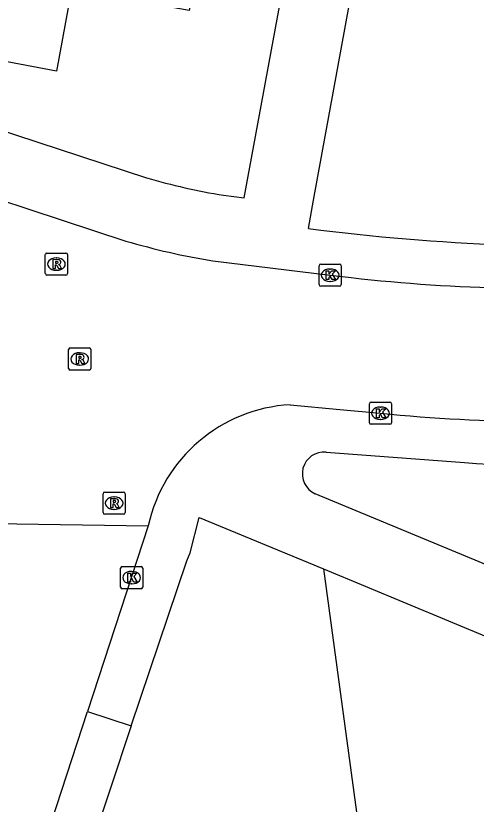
# Model space of a CAD drawing. Extents: x 160557 to 161245, y 385330 to 386505.
# Drawn here: x 161045.1 to 161065.87, y 385839.37 to 385874.96 of the extents above; entities that cross this region are included whole.
import ezdxf

# ---------------------------------------------------------------- set-up
doc = ezdxf.new("R2010")
doc.units = 0
for name, color, linetype in [('IMGEO_Kolk', 7, 'Continuous'), ('IMGEO_Pand', 7, 'Continuous'), ('IMGEO_Parkeervlak_open', 7, 'Continuous'), ('IMGEO_Rijbaan_lokaal_gesloten', 7, 'Continuous'), ('IMGEO_Rioolput', 7, 'Continuous'), ('IMGEO_Voetpad_open', 7, 'Continuous')]:
    doc.layers.add(name, color=color, linetype=linetype)

msp = doc.modelspace()

# ---------------------------------------------------------------- linework, layer by layer
at = {"layer": 'IMGEO_Kolk'}
for p, q in [((161058.857, 385863.747), (161059.709, 385863.747)), ((161058.782, 385862.821), (161058.782, 385863.673)), ((161059.27, 385863.527), (161059.295, 385863.527)), ((161059.783, 385863.673), (161059.783, 385862.821)), ((161059.709, 385862.747), (161058.857, 385862.747)), ((161059.293, 385862.967), (161059.268, 385862.967)), ((161061.053, 385856.591), (161061.053, 385857.443)), ((161061.128, 385857.517), (161061.98, 385857.517)), ((161062.054, 385857.443), (161062.054, 385856.591)), ((161061.541, 385857.297), (161061.566, 385857.297)), ((161061.564, 385856.737), (161061.539, 385856.737)), ((161061.98, 385856.517), (161061.128, 385856.517)), ((161049.83, 385849.17), (161049.83, 385850.022)), ((161049.905, 385850.096), (161050.757, 385850.096)), ((161050.318, 385849.876), (161050.343, 385849.876)), ((161050.831, 385850.022), (161050.831, 385849.17)), ((161050.341, 385849.316), (161050.316, 385849.316)), ((161050.757, 385849.096), (161049.905, 385849.096))]:
    msp.add_line(p, q, dxfattribs=at)
for points in [[(161058.857, 385863.747), (161059.709, 385863.747)], [(161058.782, 385862.821), (161058.782, 385863.673)], [(161059.103, 385863.447), (161059.226, 385863.447), (161059.226, 385863.296), (161059.356, 385863.447), (161059.52, 385863.447), (161059.374, 385863.296), (161059.527, 385863.047), (161059.375, 385863.047), (161059.29, 385863.211), (161059.226, 385863.144), (161059.226, 385863.047), (161059.103, 385863.047), (161059.103, 385863.447)], [(161059.783, 385863.673), (161059.783, 385862.821)], [(161059.709, 385862.747), (161058.857, 385862.747)], [(161061.053, 385856.591), (161061.053, 385857.443)], [(161061.128, 385857.517), (161061.98, 385857.517)], [(161062.054, 385857.443), (161062.054, 385856.591)], [(161061.374, 385857.217), (161061.497, 385857.217), (161061.497, 385857.066), (161061.627, 385857.217), (161061.791, 385857.217), (161061.645, 385857.066), (161061.798, 385856.817), (161061.646, 385856.817), (161061.561, 385856.981), (161061.497, 385856.914), (161061.497, 385856.817), (161061.374, 385856.817), (161061.374, 385857.217)], [(161061.98, 385856.517), (161061.128, 385856.517)], [(161049.83, 385849.17), (161049.83, 385850.022)], [(161049.905, 385850.096), (161050.757, 385850.096)], [(161050.831, 385850.022), (161050.831, 385849.17)], [(161050.151, 385849.796), (161050.274, 385849.796), (161050.274, 385849.645), (161050.404, 385849.796), (161050.568, 385849.796), (161050.422, 385849.645), (161050.575, 385849.396), (161050.423, 385849.396), (161050.338, 385849.56), (161050.274, 385849.493), (161050.274, 385849.396), (161050.151, 385849.396), (161050.151, 385849.796)], [(161050.757, 385849.096), (161049.905, 385849.096)]]:
    msp.add_lwpolyline(points, dxfattribs=at)
for centre, start, end in [((161058.859, 385863.671), 91.552, 178.448), ((161058.859, 385863.671), 91.552, 178.448), ((161059.707, 385863.671), 1.552, 88.448), ((161059.707, 385863.671), 1.552, 88.448), ((161058.859, 385862.823), 181.552, 268.448), ((161058.859, 385862.823), 181.552, 268.448), ((161059.707, 385862.823), 271.552, 358.448), ((161059.707, 385862.823), 271.552, 358.448), ((161061.13, 385857.441), 91.552, 178.448), ((161061.13, 385857.441), 91.552, 178.448), ((161061.978, 385857.441), 1.552, 88.448), ((161061.978, 385857.441), 1.552, 88.448), ((161061.13, 385856.593), 181.552, 268.448), ((161061.13, 385856.593), 181.552, 268.448), ((161061.978, 385856.593), 271.552, 358.448), ((161061.978, 385856.593), 271.552, 358.448), ((161049.907, 385850.02), 91.552, 178.448), ((161049.907, 385850.02), 91.552, 178.448), ((161050.755, 385850.02), 1.552, 88.448), ((161050.755, 385850.02), 1.552, 88.448), ((161049.907, 385849.172), 181.552, 268.448), ((161049.907, 385849.172), 181.552, 268.448), ((161050.755, 385849.172), 271.552, 358.448), ((161050.755, 385849.172), 271.552, 358.448)]:
    msp.add_arc(centre, 0.0765, start, end, dxfattribs=at)
for centre, major_axis, ratio, start_param, end_param in [((161059.269, 385863.247), (-0.387, 0.002), 0.722429, 4.712389, 7.853982), ((161059.294, 385863.247), (-0.39, 0.002), 0.717154, 1.570796, 4.712389), ((161061.54, 385857.017), (-0.387, 0.002), 0.722429, 4.712389, 7.853982), ((161061.565, 385857.017), (-0.39, 0.002), 0.717154, 1.570796, 4.712389), ((161050.317, 385849.596), (-0.387, 0.002), 0.722429, 4.712389, 7.853982), ((161050.342, 385849.596), (-0.39, 0.002), 0.717154, 1.570796, 4.712389)]:
    msp.add_ellipse(centre, major_axis=major_axis, ratio=ratio, start_param=start_param, end_param=end_param, dxfattribs=at)
at = {"layer": 'IMGEO_Pand'}
msp.add_lwpolyline([(161054.113, 385881.72), (161052.922, 385875.189), (161048.625, 385875.973), (161047.612, 385876.158), (161046.938, 385872.462), (161041.914, 385873.401), (161043.295, 385880.78), (161035.697, 385882.202), (161035.06, 385880.306), (161031.5, 385881.501)], dxfattribs=at)
at = {"layer": 'IMGEO_Parkeervlak_open'}
msp.add_lwpolyline([(161058.98, 385849.988), (161061.081, 385834.566), (161061.128, 385834.31)], dxfattribs=at)
at = {"layer": 'IMGEO_Rijbaan_lokaal_gesloten'}
for points in [[(161032.301, 385870.622), (161039.929, 385868.118), (161050.071, 385864.79)], [(161053.989, 385863.895), (161059.283, 385863.247), (161060.239, 385863.138)], [(161057.487, 385857.401), (161059.725, 385857.191), (161061.554, 385857.017)], [(161044.141, 385852.044), (161051.08, 385851.935)], [(161051.08, 385851.935), (161048.339, 385843.556)], [(161046.47, 385837.844), (161048.339, 385843.556)]]:
    msp.add_lwpolyline(points, dxfattribs=at)
for centre, radius, start, end in [((161059.339, 385896.338), 32.882, 253.6289, 260.6362), ((161068.929, 385939.909), 77.261, 263.54176, 274.16751), ((161057.89, 385850.441), 6.972, 93.3105, 167.6264), ((161068.97, 385930.61), 73.965, 264.24574, 275.34578)]:
    msp.add_arc(centre, radius, start, end, dxfattribs=at)
at = {"layer": 'IMGEO_Rioolput'}
for p, q in [((161046.437, 385863.323), (161046.437, 385864.175)), ((161046.512, 385864.249), (161047.364, 385864.249)), ((161047.438, 385864.175), (161047.438, 385863.323)), ((161046.925, 385864.029), (161046.95, 385864.029)), ((161046.948, 385863.469), (161046.923, 385863.469)), ((161047.364, 385863.249), (161046.512, 385863.249)), ((161047.488, 385859.04), (161047.488, 385859.892)), ((161047.563, 385859.966), (161048.415, 385859.966)), ((161048.489, 385859.892), (161048.489, 385859.04)), ((161047.976, 385859.746), (161048.001, 385859.746)), ((161047.999, 385859.186), (161047.974, 385859.186)), ((161048.415, 385858.966), (161047.563, 385858.966)), ((161049.116, 385853.459), (161049.968, 385853.459)), ((161049.041, 385852.533), (161049.041, 385853.385)), ((161049.529, 385853.239), (161049.554, 385853.239)), ((161050.042, 385853.385), (161050.042, 385852.533)), ((161049.968, 385852.459), (161049.116, 385852.459)), ((161049.552, 385852.679), (161049.527, 385852.679))]:
    msp.add_line(p, q, dxfattribs=at)
for points in [[(161046.437, 385863.323), (161046.437, 385864.175)], [(161046.512, 385864.249), (161047.364, 385864.249)], [(161047.438, 385864.175), (161047.438, 385863.323)], [(161047.026, 385863.947), (161046.774, 385863.949), (161046.774, 385863.549)], [(161046.952, 385863.868), (161046.898, 385863.868), (161046.898, 385863.787)], [(161046.898, 385863.787), (161046.95, 385863.787)], [(161046.774, 385863.549), (161046.898, 385863.549), (161046.898, 385863.711), (161046.909, 385863.711)], [(161046.956, 385863.682), (161047.027, 385863.549), (161047.167, 385863.549), (161047.102, 385863.675)], [(161047.364, 385863.249), (161046.512, 385863.249)], [(161047.488, 385859.04), (161047.488, 385859.892)], [(161047.563, 385859.966), (161048.415, 385859.966)], [(161048.489, 385859.892), (161048.489, 385859.04)], [(161048.077, 385859.664), (161047.825, 385859.666), (161047.825, 385859.266)], [(161048.003, 385859.585), (161047.949, 385859.585), (161047.949, 385859.504)], [(161047.949, 385859.504), (161048.001, 385859.504)], [(161047.825, 385859.266), (161047.949, 385859.266), (161047.949, 385859.428), (161047.96, 385859.428)], [(161048.007, 385859.399), (161048.078, 385859.266), (161048.218, 385859.266), (161048.153, 385859.392)], [(161048.415, 385858.966), (161047.563, 385858.966)], [(161049.116, 385853.459), (161049.968, 385853.459)], [(161049.041, 385852.533), (161049.041, 385853.385)], [(161049.63, 385853.157), (161049.378, 385853.159), (161049.378, 385852.759)], [(161049.556, 385853.078), (161049.502, 385853.078), (161049.502, 385852.997)], [(161050.042, 385853.385), (161050.042, 385852.533)], [(161049.378, 385852.759), (161049.502, 385852.759), (161049.502, 385852.921), (161049.513, 385852.921)], [(161049.502, 385852.997), (161049.554, 385852.997)], [(161049.56, 385852.892), (161049.631, 385852.759), (161049.771, 385852.759), (161049.706, 385852.885)], [(161049.968, 385852.459), (161049.116, 385852.459)]]:
    msp.add_lwpolyline(points, dxfattribs=at)
for centre, radius, start, end in [((161046.514, 385864.173), 0.0765, 91.552, 178.448), ((161046.514, 385864.173), 0.0765, 91.552, 178.448), ((161047.362, 385864.173), 0.0765, 1.552, 88.448), ((161047.362, 385864.173), 0.0765, 1.552, 88.448), ((161046.934, 385863.976), 0.19, 274.7715, 282.9687), ((161046.958, 385863.772), 0.0964, 77.0061, 93.1865), ((161046.972, 385863.829), 0.0378, 276.6634, 79.6772), ((161047.025, 385863.837), 0.109, 350.3612, 89.416), ((161047.023, 385863.837), 0.112, 277.5842, 350.9817), ((161046.908, 385863.658), 0.0533, 26.0293, 88.6989), ((161047.007, 385863.622), 0.108, 29.5134, 73.7905), ((161046.514, 385863.325), 0.0765, 181.552, 268.448), ((161046.514, 385863.325), 0.0765, 181.552, 268.448), ((161047.362, 385863.325), 0.0765, 271.552, 358.448), ((161047.362, 385863.325), 0.0765, 271.552, 358.448), ((161047.565, 385859.89), 0.0765, 91.552, 178.448), ((161047.565, 385859.89), 0.0765, 91.552, 178.448), ((161048.413, 385859.89), 0.0765, 1.552, 88.448), ((161048.413, 385859.89), 0.0765, 1.552, 88.448), ((161047.985, 385859.693), 0.19, 274.7715, 282.9687), ((161048.009, 385859.489), 0.0964, 77.0061, 93.1865), ((161048.023, 385859.546), 0.0378, 276.6634, 79.6772), ((161048.076, 385859.554), 0.109, 350.3612, 89.416), ((161048.074, 385859.554), 0.112, 277.5842, 350.9817), ((161047.959, 385859.375), 0.0533, 26.0293, 88.6989), ((161048.058, 385859.339), 0.108, 29.5134, 73.7905), ((161047.565, 385859.042), 0.0765, 181.552, 268.448), ((161047.565, 385859.042), 0.0765, 181.552, 268.448), ((161048.413, 385859.042), 0.0765, 271.552, 358.448), ((161048.413, 385859.042), 0.0765, 271.552, 358.448), ((161049.118, 385853.383), 0.0765, 91.552, 178.448), ((161049.118, 385853.383), 0.0765, 91.552, 178.448), ((161049.966, 385853.383), 0.0765, 1.552, 88.448), ((161049.966, 385853.383), 0.0765, 1.552, 88.448), ((161049.562, 385852.982), 0.0964, 77.0061, 93.1865), ((161049.576, 385853.039), 0.0378, 276.6634, 79.6772), ((161049.629, 385853.047), 0.109, 350.3612, 89.416), ((161049.512, 385852.868), 0.0533, 26.0293, 88.6989), ((161049.538, 385853.186), 0.19, 274.7715, 282.9687), ((161049.627, 385853.047), 0.112, 277.5842, 350.9817), ((161049.611, 385852.832), 0.108, 29.5134, 73.7905), ((161049.118, 385852.535), 0.0765, 181.552, 268.448), ((161049.118, 385852.535), 0.0765, 181.552, 268.448), ((161049.966, 385852.535), 0.0765, 271.552, 358.448), ((161049.966, 385852.535), 0.0765, 271.552, 358.448)]:
    msp.add_arc(centre, radius, start, end, dxfattribs=at)
for centre, major_axis, ratio, start_param, end_param in [((161046.924, 385863.749), (-0.387, 0.002), 0.722429, 4.712389, 7.853982), ((161046.949, 385863.749), (-0.39, 0.002), 0.717154, 1.570796, 4.712389), ((161047.975, 385859.466), (-0.387, 0.002), 0.722429, 4.712389, 7.853982), ((161048, 385859.466), (-0.39, 0.002), 0.717154, 1.570796, 4.712389), ((161049.528, 385852.959), (-0.387, 0.002), 0.722429, 4.712389, 7.853982), ((161049.553, 385852.959), (-0.39, 0.002), 0.717154, 1.570796, 4.712389)]:
    msp.add_ellipse(centre, major_axis=major_axis, ratio=ratio, start_param=start_param, end_param=end_param, dxfattribs=at)
at = {"layer": 'IMGEO_Voetpad_open'}
for points in [[(161054.477, 385866.855), (161055.411, 385866.741), (161065.687, 385922.472)], [(161058.312, 385865.35), (161058.528, 385866.63), (161067, 385912.891)], [(161029.576, 385875.534), (161029.325, 385874.756), (161051.006, 385867.64)], [(161059.107, 385855.264), (161065.344, 385854.788)], [(161091.644, 385839.67), (161058.614, 385853.378)], [(161050.314, 385842.912), (161052.817, 385850.359), (161052.964, 385850.711), (161053.382, 385852.315), (161058.98, 385849.988)], [(161058.98, 385849.988), (161074.015, 385843.739)], [(161048.339, 385843.556), (161050.314, 385842.912)], [(161050.314, 385842.912), (161048.419, 385837.192)]]:
    msp.add_lwpolyline(points, dxfattribs=at)
for centre, radius, start, end in [((161059.465, 385896.977), 30.532, 253.9155, 260.5973), ((161070.777, 385962.418), 97.865, 262.68255, 267.86332), ((161059.014, 385854.281), 0.987, 84.5851, 246.1163), ((161069.321, 385914.317), 59.662, 266.17771, 274.61832)]:
    msp.add_arc(centre, radius, start, end, dxfattribs=at)

doc.saveas('drawing.dxf')
